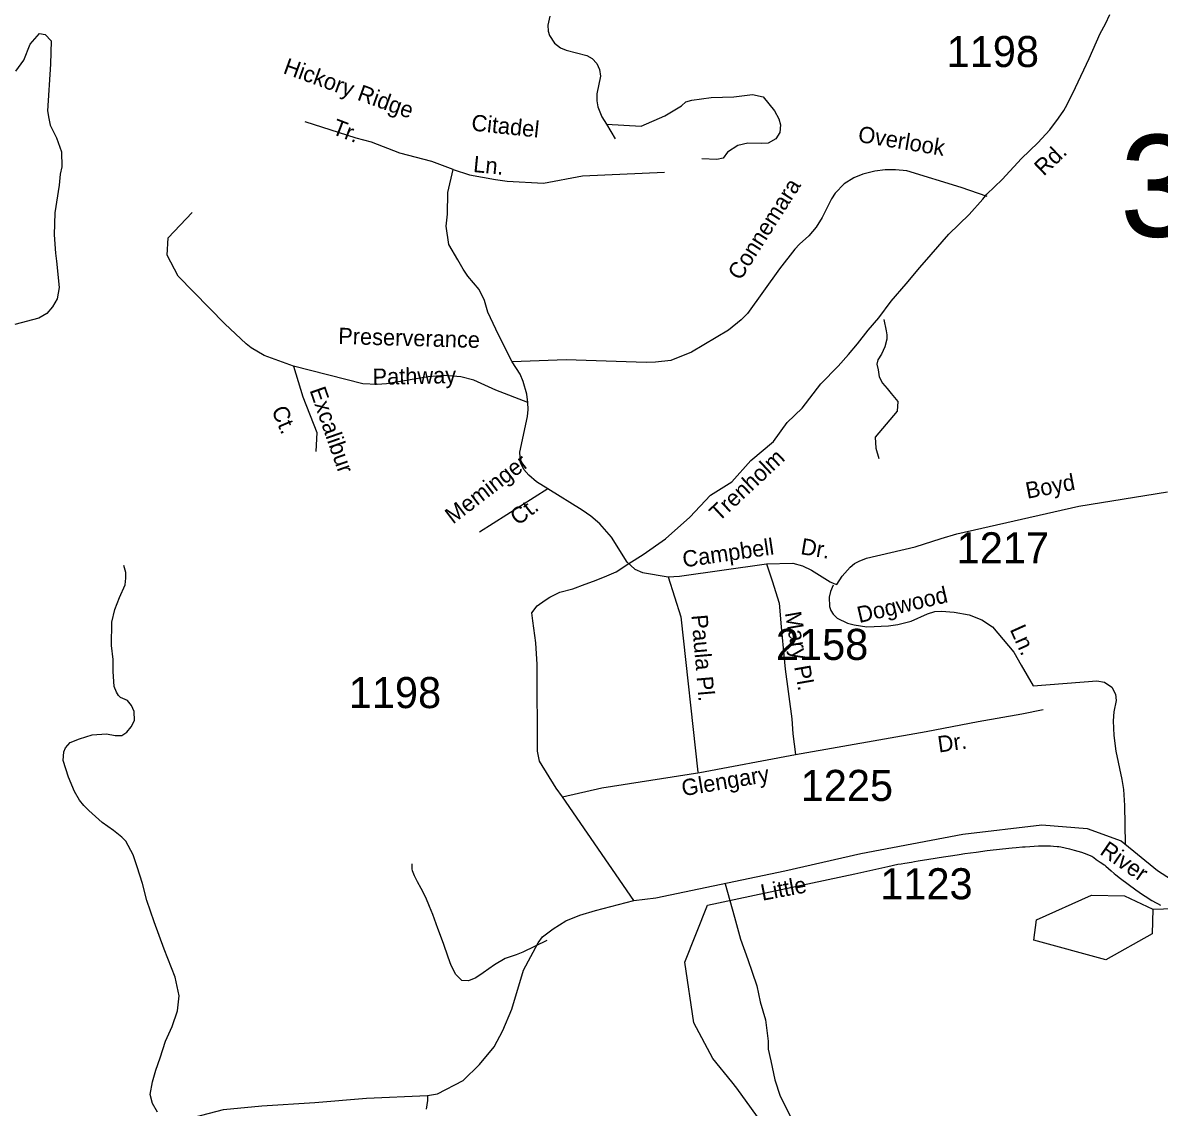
# Model space of a CAD drawing. Extents: x 884530 to 1028605, y 526725 to 653634.
# Drawn here: x 966651 to 971226, y 571686 to 576051 of the extents above; entities that cross this region are included whole.
import ezdxf

# ---------------------------------------------------------------- set-up
doc = ezdxf.new("R2010")
doc.units = 0
for name, color, linetype in [('Exist Boundary Land Use Park National US Park Service', 7, 'Continuous'), ('Exist Hydrographic Bay Label', 7, 'Continuous'), ('Exist Hydrographic Misc Water Feature', 7, 'Continuous'), ('Exist Road Non-System Type 51', 7, 'Continuous'), ('Exist Road Non-System Type 51 Label', 7, 'Continuous'), ('Exist Road Secondary Structure Standard Bridge Number Label', 7, 'Continuous'), ('Exist Road Secondary Type 41 Attributed', 7, 'Continuous'), ('Exist Road Secondary Type 51 Attributed', 7, 'Continuous'), ('Exist Road Secondary Type 51 Label', 7, 'Continuous'), ('Exist Road Secondary Type 51 Number Label', 7, 'Continuous')]:
    doc.layers.add(name, color=color, linetype=linetype)

msp = doc.modelspace()

# ---------------------------------------------------------------- linework, layer by layer
at = {"layer": 'Exist Boundary Land Use Park National US Park Service'}
msp.add_lwpolyline([(969903.1, 571238.5), (969525.8, 571763.1), (969505.4, 571788.5), (969428.9, 571883.4), (969351.8, 572026.3), (969315.2, 572271.1), (969407.7, 572500), (970000, 572626.6), (970132.7, 572655), (970172.8, 572664.4), (970186.3, 572666.8), (970201.2, 572669.2), (970228.2, 572673.1), (970239.7, 572675), (970254.8, 572677.9), (970262.7, 572679.2), (970290.1, 572683.3), (970331.6, 572690.3), (970357.1, 572694), (970394.4, 572700.3), (970419.9, 572703.9), (970442.4, 572707.2), (970488.2, 572713.2), (970532.5, 572719.5), (970594.2, 572726.9), (970633.1, 572730.9), (970649.2, 572732.5), (970674.8, 572734.5), (970685.6, 572734.9), (970704.8, 572736), (970739.4, 572738.5), (970752.2, 572739.1), (970760.2, 572739), (970787.2, 572738.3), (970800.4, 572737.6), (970815.1, 572736.5), (970821.9, 572735.6), (970829, 572734.1), (970864.4, 572726.4), (970883.5, 572721.6), (970898.2, 572717.4), (970912, 572713.1), (970934.3, 572705.1), (970950.3, 572698.7), (970953.5, 572697.3), (970957.9, 572695), (970962, 572692.1), (970972.2, 572684.1), (970980.1, 572678.2), (970987.4, 572673), (970998.6, 572666), (971003.7, 572662.6), (971006.7, 572660.4), (971010.4, 572657.1), (971031.5, 572637.7), (971043.5, 572627.5), (971050.1, 572622.2), (971070, 572606.8), (971131, 572561.9), (971157.5, 572543.5), (971168.6, 572536.1), (971196, 572519.2), (971212.7, 572509.4), (971218.8, 572506.1), (971231, 572500)], dxfattribs=at)
at = {"layer": 'Exist Hydrographic Bay Label'}
msp.add_lwpolyline([(971200.3, 572483.3), (971196.9, 572384.9), (971009.8, 572280.4), (970720.8, 572358.4), (970731.8, 572440.3), (970952.1, 572540.8), (971085.6, 572538.1), (971200.3, 572483.3)], dxfattribs=at)
at = {"layer": 'Exist Hydrographic Misc Water Feature'}
msp.add_line((971200.3, 572483.3), (971860, 572509.4), dxfattribs=at)
at = {"layer": 'Exist Road Non-System Type 51'}
for p, q in [((969000, 575643.9), (969035.9, 575583.9)), ((968764.5, 574175.1), (968488.7, 574001.7))]:
    msp.add_line(p, q, dxfattribs=at)
for points in [[(968772.7, 576077.7), (968764.2, 576042.1), (968765.9, 576017.5), (968771.2, 576000), (968790.8, 575969.1), (968814.9, 575950.1), (968837.5, 575940.8), (968921.9, 575919.2), (968942.7, 575907), (968961, 575887.5), (968972.8, 575863.5), (968976.9, 575837.1), (968962, 575764.9), (968962, 575736.6), (968966.2, 575712.4), (968982.3, 575673.4), (969000, 575643.9)], [(966623.3, 575855.9), (966654.5, 575900.3), (966680.8, 575965.9), (966718.6, 576008.6), (966741.5, 576003.7), (966764.5, 575979.1), (966762, 575884.7), (966750.9, 575696.5), (966755.3, 575665.6), (966761.5, 575638.9), (966786.2, 575588.9), (966806.3, 575531.5), (966808.3, 575472.1), (966801.6, 575441.5), (966796.8, 575398.4), (966780.4, 575286.1), (966776.6, 575198.2), (966782.2, 575123.7), (966786, 575091.2), (966797.6, 574986.1), (966789.9, 574940.3), (966770.8, 574907.8), (966747.9, 574881), (966715.4, 574861.9), (966618.4, 574836.4)], [(969000, 575643.9), (969140.5, 575635.1), (969235.6, 575677.2), (969302.6, 575717.2), (969319.2, 575732.7), (969344, 575740), (969421.7, 575750.2), (969513.7, 575753.2), (969587.8, 575762.2), (969630.8, 575753.2), (969676.8, 575697.2), (969694.8, 575665.1), (969700.8, 575640.2), (969698.8, 575610.1), (969681.8, 575584.1), (969651.8, 575567.1), (969625.8, 575566.1), (969568.8, 575567.1), (969528.8, 575557.1), (969488.1, 575531.1), (969470.5, 575506.3), (969444.8, 575500.6), (969384.9, 575503.8)], [(968382.7, 575461.1), (968296.9, 575492.7), (968169.1, 575526.9), (968054.4, 575571.3), (967992.2, 575586.4), (967787.3, 575652.5)], [(968621.2, 574687), (968565.3, 574795.7), (968523.3, 574886.9), (968509.9, 574934), (968487.6, 574978.1), (968441.8, 575030.9), (968423.2, 575059.8), (968402.7, 575097.6), (968365.3, 575159.3), (968355.3, 575233.2), (968360.1, 575281.1), (968361.9, 575367.7), (968382.7, 575461.1)], [(968382.7, 575461.1), (968448.5, 575438.9), (968554.3, 575419.9), (968600.5, 575414.2), (968747.3, 575406.1), (968903.4, 575435.2), (969233.7, 575450.1)], [(970533, 575352.5), (970427.5, 575388.2), (970209.4, 575455), (970163.2, 575459.3), (970122, 575458.8), (970080, 575454.4), (970031.7, 575442.6), (969995.6, 575427.7), (969957.5, 575403.3), (969920.9, 575365.7), (969905.6, 575342.8), (969868.9, 575267.9), (969845.1, 575228.8), (969814.3, 575193.5), (969776.8, 575160.5), (969758.1, 575139.7), (969697.2, 575060.7), (969568.3, 574881.4), (969542.6, 574855.3), (969491.9, 574814.5), (969342.8, 574725.3), (969259.7, 574692.6), (969198, 574685.5), (969160.8, 574684), (968837.5, 574695.1), (968621.2, 574687)], [(967741.1, 574669.6), (967622.7, 574712.1), (967569.8, 574743.5), (967549.8, 574759.3), (967464.4, 574839.3), (967275.9, 575031.5), (967232.2, 575115.6), (967235.6, 575186.3), (967333.1, 575287.1)], [(970116.5, 574857.1), (970126.7, 574811.2), (970129, 574794.9), (970128.7, 574777.8), (970120.8, 574746.4), (970107.5, 574717.8), (970093.3, 574694.8), (970089.2, 574676.9), (970093.6, 574654.2), (970098, 574626.9), (970111.1, 574600.6), (970130.2, 574578.7), (970146.2, 574559.7), (970172.6, 574527.5), (970171.1, 574488.1), (970081.9, 574382.9), (970084.9, 574339), (970096.6, 574298.1)], [(967741.1, 574669.6), (967778.1, 574546.2), (967834.9, 574402.9), (967830.8, 574325.5)], [(968684.3, 574523.1), (968555.4, 574572.9), (968465.9, 574612.3), (968414, 574626.9), (968350, 574632), (968282.9, 574625.7), (968115.5, 574598.2), (968077.1, 574596.1), (968020.2, 574598.4), (967741.1, 574669.6)], [(968684.3, 574523.1), (968679.8, 574556.2), (968664.7, 574608.1), (968652.4, 574636.4), (968621.2, 574687)], [(968764.5, 574175.1), (968719.2, 574204.3), (968687.7, 574231.2), (968668, 574252.9), (968654.1, 574282.2), (968651, 574322.9), (968682.8, 574466.4), (968685.7, 574494.8), (968684.3, 574523.1)], [(969083.3, 573879.9), (969020.2, 573981.3), (968973.1, 574034.5), (968937.2, 574065), (968902.1, 574089.1), (968764.5, 574175.1)], [(967193.8, 571666.6), (967173.6, 571701), (967163.7, 571737.7), (967173.7, 571789), (967186.9, 571835.5), (967203.5, 571885.2), (967225, 571953.1), (967251.6, 572011.1), (967273.1, 572074.1), (967279.8, 572135.5), (967264.6, 572210.4), (967219.6, 572322.3), (967179.3, 572433.2), (967150.4, 572518.4), (967132.3, 572587.2), (967110.7, 572654.3), (967095.2, 572702.3), (967065.9, 572757.1), (967049.4, 572773.6), (967016.2, 572800.2), (966969.9, 572832.5), (966917, 572880.5), (966896.9, 572900.6), (966878.6, 572922.8), (966858.7, 572957.6), (966835.5, 573015.7), (966812.8, 573082.2), (966815.7, 573116.7), (966822.2, 573133.4), (966842.1, 573154.9), (966878.6, 573169.8), (966930, 573184.8), (966987.6, 573189.8), (967022.9, 573183.1), (967049.4, 573183.1), (967069.3, 573196.3), (967087.6, 573217.9), (967100.8, 573242.7), (967099, 573279.2), (967089.1, 573304), (967072.6, 573324), (967044.4, 573335.6), (967035.9, 573343.5), (967027.8, 573357.1), (967018.1, 573380.3), (967014.6, 573440), (967014.6, 573489.1), (967007.9, 573544.4), (967009.5, 573638.9), (967021.2, 573690.3), (967040.3, 573738.6), (967062.6, 573789.8), (967065.9, 573816.3), (967065.4, 573839), (967058.3, 573867.3)], [(969249.2, 573821.2), (969300.2, 573661), (969368.6, 573034.9)], [(969913.1, 573787.6), (969902.2, 573761.7), (969896.9, 573739.5), (969898.6, 573702.5), (969903.3, 573686.5), (969912.3, 573670.9), (969928.4, 573655.6), (969970.7, 573635), (969997.3, 573628.1), (970048.8, 573620.7), (970136, 573623.6), (970172.7, 573629.3), (970226.4, 573643.4), (970292.1, 573672.1), (970321.7, 573681.2), (970348.8, 573683.7), (970399.3, 573679.5), (970460.5, 573668.4), (970511.1, 573648.6), (970554.5, 573619.8), (970639.5, 573518.3), (970670, 573465.2), (970717.8, 573382.6)], [(970717.8, 573382.6), (970974.7, 573402.4), (971004.8, 573398), (971035.1, 573377), (971049.5, 573349.6), (971052.2, 573324.1), (971043.2, 573277.7), (971040.5, 573241.2), (971042.1, 573183.2), (971050.5, 573120.1), (971075.5, 573005.4), (971081.1, 572966.1), (971085.3, 572901.1), (971088.4, 572746.7)], [(968759.8, 572357.1), (968664, 572311.4), (968637.3, 572299.8), (968620.4, 572295), (968592.1, 572284.6), (968549.5, 572259.3), (968503.9, 572227), (968474.2, 572207), (968444.9, 572195.3), (968418.4, 572197.1), (968393.4, 572220.5), (968375.5, 572256.6), (968363.6, 572291), (968344.6, 572345.6), (968322.2, 572406), (968301.3, 572461.8), (968288.3, 572495), (968273, 572530.4), (968254.4, 572567.5), (968240.4, 572593.2), (968227.7, 572617.5), (968219.7, 572638.2), (968218.5, 572646.2), (968217.9, 572656), (968217.6, 572666.7)], [(969478, 572586.4), (969516.4, 572452.2), (969539.9, 572362.5), (969569.7, 572281.4), (969586.8, 572230.2), (969606, 572174.7), (969618.8, 572110.6), (969640.1, 572038.1), (969650.9, 571952.7), (969650.9, 571920.6), (969661.5, 571873.7), (969678.6, 571796.8), (969699.9, 571730.6), (969719.2, 571692.2), (969759.8, 571608.9)]]:
    msp.add_lwpolyline(points, dxfattribs=at)
at = {"layer": 'Exist Road Secondary Type 41 Attributed'}
for points in [[(969089.8, 573874.8), (969148.5, 573911.4), (969238.5, 573974.8), (969335.5, 574061.5), (969419.8, 574150.3), (969505.6, 574204), (969580.9, 574289.1), (969672.3, 574366.2), (969728, 574442.6), (969788.2, 574500.6), (969862.8, 574598.1), (969933.3, 574669.7), (969975, 574716.3), (970010.5, 574759), (970054.4, 574813.5), (970096.2, 574864.1), (970146.4, 574930.5), (970207, 575000.5), (970261.3, 575066.6), (970307, 575118.9), (970377.9, 575200.7), (970460.7, 575279.9), (970515, 575342), (970531.5, 575361.5), (970593.8, 575421.2), (970670.7, 575504.7), (970737, 575568.4), (970784.8, 575620.8), (970820.4, 575667.5), (970841.6, 575698.9), (970854.3, 575722.5), (970888.7, 575791.4), (970942.8, 575907.5), (970988.3, 576008), (971009.7, 576047.4), (971027, 576084.7)], [(968823.8, 572935.3), (968797.5, 572970.3), (968730.5, 573079.6), (968722.4, 573119.8), (968723.3, 573240.5), (968721.7, 573340), (968720.9, 573468.8), (968715.6, 573556), (968704.1, 573644.2), (968700.3, 573675.9), (968721.4, 573704.6), (968754, 573727.7), (968772.5, 573739.2), (968813.1, 573759.8), (968865.1, 573773.7), (968914, 573791.4), (968948.4, 573804.1), (968992.5, 573821.7), (969039.2, 573841.3), (969089.8, 573874.8)]]:
    msp.add_lwpolyline(points, dxfattribs=at)
at = {"layer": 'Exist Road Secondary Type 51 Attributed'}
for points in [[(969644.7, 573873.4), (969751.1, 573876.6), (969789.4, 573866.2), (969825.9, 573848.7), (969901.1, 573800.9), (969916, 573794.2), (969927.6, 573790.9), (969948.9, 573824.1), (969981.8, 573860), (969999.1, 573874.9), (970018, 573884.8), (970047.7, 573896.4), (970243, 573942.4), (970347.5, 573975.6), (970410.7, 573994.4), (970902.1, 574106), (971258.7, 574163.6)], [(969083.3, 573879.9), (969114.2, 573852.1), (969145.8, 573838.3), (969249.2, 573821.2), (969293.8, 573823.5), (969644.7, 573873.4)], [(969644.7, 573873.4), (969668, 573805.3), (969695.7, 573715.2), (969704, 573620.6), (969711.8, 573534.3), (969719.6, 573450.2), (969746.5, 573250.2), (969750.3, 573188.9), (969761.9, 573105.8)], [(969761.9, 573105.8), (970287.8, 573199.4), (970496.3, 573238.5), (970672, 573270.4), (970758.4, 573288)], [(968823.8, 572935.3), (968982, 572972.7), (969376.7, 573034.5), (969761.9, 573105.8)], [(969110.8, 572518.7), (968823.8, 572935.3)], [(969110.8, 572518.7), (969198.7, 572529.9), (969718.8, 572638.5), (970024.6, 572707.7), (970434.3, 572786.3), (970752.4, 572823.8), (970935.8, 572808.8), (971072.3, 572758.3), (971218.8, 572638.8), (971390.9, 572528.3), (971450.8, 572522.7), (971533.1, 572526.4), (971589.2, 572547), (971718.3, 572577), (971768.8, 572571.4), (971839.9, 572530.2), (972020.7, 572380.6), (972127.4, 572331.9), (972232.2, 572294.5), (972445.5, 572240.2)], [(968279.9, 571733.8), (968320.6, 571740.2), (968423.5, 571794.5), (968489, 571858.1), (968548.9, 571929.3), (968582.6, 571994.8), (968620, 572080.9), (968666.8, 572238.2), (968724.8, 572348.6), (968743.5, 572373), (968786.5, 572404.8), (968837, 572436.6), (968893.1, 572459.1), (968956.8, 572477.8), (969110.8, 572518.7)], [(966218.6, 570793.1), (966328.1, 570748.2), (966443.2, 570703.3), (966556.8, 570673.7), (966588.9, 570674.6), (966653.7, 570680.8), (966740.7, 570722.9), (966841.8, 570781.9), (966937.2, 570832.5), (966999, 570885.8), (967063.5, 570953.2), (967100, 571029.1), (967156.2, 571222.9), (967201.1, 571430.7), (967246, 571560), (967282.5, 571596.5), (967341.4, 571647), (967459.3, 571677.9), (967613.7, 571692), (967827, 571706), (968034.7, 571722.9), (968279.9, 571733.8)], [(968279.9, 571733.8), (968279.6, 571713.4), (968274.4, 571679.5)]]:
    msp.add_lwpolyline(points, dxfattribs=at)

# ---------------------------------------------------------------- texts
at = {"layer": 'Exist Road Non-System Type 51 Label'}
for s, height, rotation, p in [('Hickory Ridge', 65.617, 340.2044, (967695.3, 575849.5)), ('Tr.', 65.62, 339.0877, (967891.2, 575605.1)), ('Citadel', 65.62, 353.9351, (968454.4, 575617.8)), ('Overlook', 65.62, 350.646, (970010, 575572.3)), ('Ln.', 65.62, 354.3793, (968462.1, 575451.1)), ('Connemara', 65.62, 57.5711, (969539.6, 575010.9)), ('Preserverance', 65.617, 358.3571, (967919.9, 574758.7)), ('Pathway', 65.62, 1.2936, (968059.5, 574593.5)), ('Excalibur', 65.62, 289.2407, (967804.6, 574572.8)), ('Ct.', 65.62, 293.0891, (967650.7, 574492.9)), ('Meminger', 65.62, 37.4586, (968382.5, 574031.4)), ('Ct.', 65.62, 37.4586, (968644.3, 574025.3)), ('Dogwood', 65.62, 13.2442, (970018, 573635.1)), ('Paula Pl.', 65.62, 274.8867, (969341.9, 573667)), ('Ln.', 65.62, 294.2652, (970622.9, 573610))]:
    msp.add_text(s, height=height, rotation=rotation, dxfattribs=at).set_placement(p)
at = {"layer": 'Exist Road Secondary Structure Standard Bridge Number Label'}
msp.add_text('318', height=410.1, dxfattribs=at).set_placement((971067, 575190.2))
at = {"layer": 'Exist Road Secondary Type 51 Label'}
for s, rotation, p in [('Rd.', 43.8483, (970760.6, 575431.8)), ('Trenholm', 42.9799, (969452.4, 574040.8)), ('Boyd', 10.828, (970694.3, 574135.3)), ('Campbell', 8.2741, (969311.2, 573858.9)), ('Dr.', 350.394, (969779, 573913.2)), ('Mary Pl.', 279.8375, (969718.1, 573676.2)), ('Dr.', 8.2535, (970338.5, 573113.9)), ('Glengary', 9.5721, (969308.4, 572938.2)), ('River', 325.5208, (970982.5, 572707.6)), ('Little', 10.7403, (969628, 572517.4))]:
    msp.add_text(s, height=65.62, rotation=rotation, dxfattribs=at).set_placement(p)
at = {"layer": 'Exist Road Secondary Type 51 Number Label'}
for s, p in [('1198', (970369.6, 575873.1)), ('1217', (970410, 573875.7)), ('2158', (969682.4, 573487)), ('1198', (967963, 573293)), ('1225', (969782.1, 572919.4)), ('1123', (970102.4, 572523.6))]:
    msp.add_text(s, height=125, dxfattribs=at).set_placement(p)

doc.saveas('drawing.dxf')
